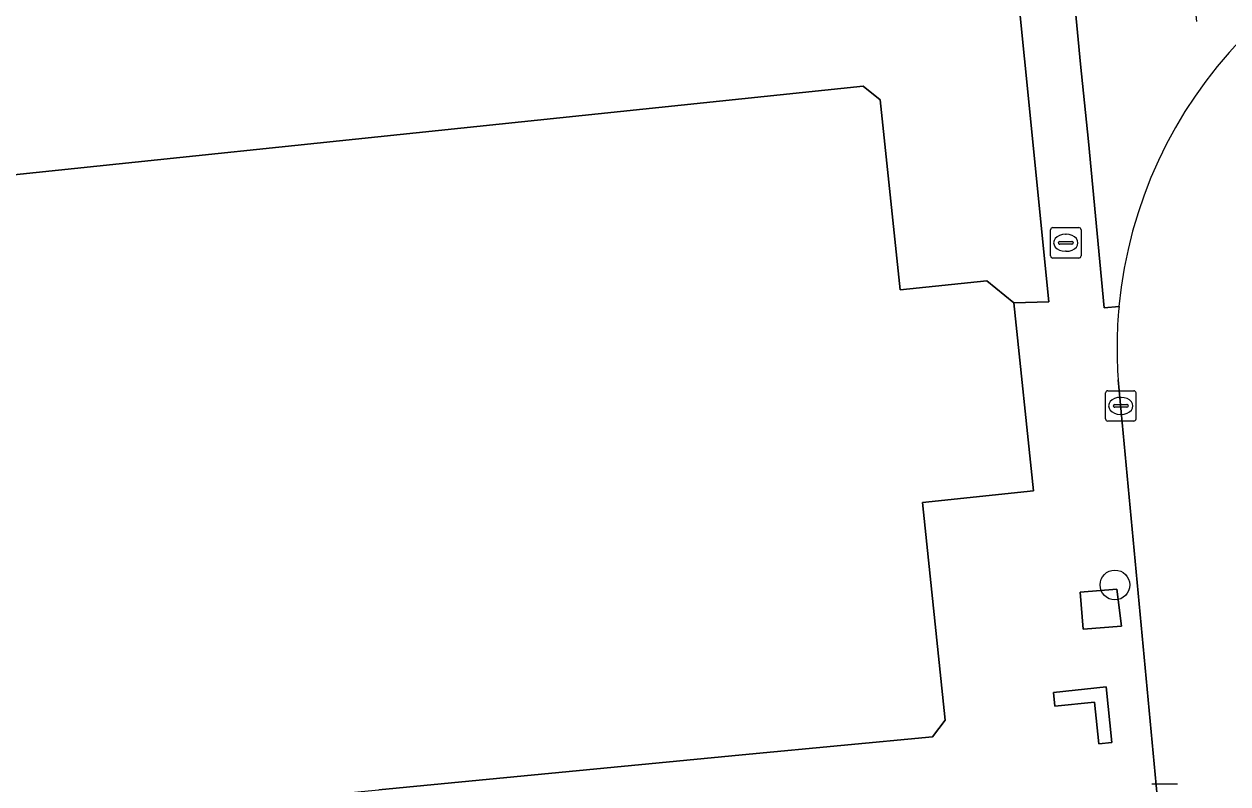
# Model space of a CAD drawing. Extents: x 160675 to 161153, y 383241 to 383714.
# Drawn here: x 160947.05 to 160986.68, y 383597.73 to 383622.73 of the extents above; entities that cross this region are included whole.
import ezdxf

# ---------------------------------------------------------------- set-up
doc = ezdxf.new("R2010")
doc.units = 0
for name, color, linetype in [('IMGEO_Boom', 7, 'Continuous'), ('IMGEO_Erf', 7, 'Continuous'), ('IMGEO_Groenvoorziening', 7, 'Continuous'), ('IMGEO_Kolk', 7, 'Continuous'), ('IMGEO_Pand', 7, 'Continuous'), ('IMGEO_Rijbaan_lokaal_open', 7, 'Continuous'), ('IMGEO_Rioolput', 7, 'Continuous'), ('IMGEO_Terreindeel_gesloten', 7, 'Continuous'), ('IMGEO_Voetpad_open', 7, 'Continuous')]:
    doc.layers.add(name, color=color, linetype=linetype)

msp = doc.modelspace()

# ---------------------------------------------------------------- linework, layer by layer
at = {"layer": 'IMGEO_Boom'}
msp.add_circle((160982.957, 383604.273), 0.489, dxfattribs=at)
at = {"layer": 'IMGEO_Erf'}
msp.add_lwpolyline([(160866.054, 383633.173), (160867.696, 383617.451), (160865.631, 383617.236), (160866.271, 383611.111), (160870.187, 383611.394), (160875.353, 383611.813), (160876.361, 383611.895), (160881.571, 383612.317), (160884.121, 383612.524), (160883.882, 383614.811), (160884.254, 383615.27), (160932.445, 383620.304), (160933.08, 383620.021), (160933.46, 383616.382), (160974.675, 383620.687), (160975.232, 383620.235), (160975.885, 383613.983), (160978.737, 383614.28), (160979.633, 383613.553), (160980.78, 383613.583), (160979.179, 383629.584)], dxfattribs=at)
at = {"layer": 'IMGEO_Groenvoorziening'}
msp.add_lwpolyline([(160983.174, 383602.923), (160983.018, 383604.135), (160981.809, 383604.034), (160981.909, 383602.819)], close=True, dxfattribs=at)
at = {"layer": 'IMGEO_Kolk'}
for p, q in [((160982.649, 383609.739), (160982.649, 383610.591)), ((160982.724, 383610.665), (160983.576, 383610.665)), ((160983.65, 383610.591), (160983.65, 383609.739)), ((160982.908, 383610.159), (160982.908, 383610.171)), ((160982.951, 383610.208), (160983.349, 383610.208)), ((160983.137, 383610.445), (160983.162, 383610.445)), ((160983.392, 383610.171), (160983.392, 383610.159)), ((160983.346, 383610.122), (160982.948, 383610.122)), ((160983.16, 383609.885), (160983.135, 383609.885)), ((160983.576, 383609.665), (160982.724, 383609.665))]:
    msp.add_line(p, q, dxfattribs=at)
for points in [[(160982.649, 383609.739), (160982.649, 383610.591)], [(160982.724, 383610.665), (160983.576, 383610.665)], [(160983.65, 383610.591), (160983.65, 383609.739)], [(160983.576, 383609.665), (160982.724, 383609.665)]]:
    msp.add_lwpolyline(points, dxfattribs=at)
for centre, radius, start, end in [((160982.726, 383610.589), 0.0765, 91.552, 178.448), ((160982.726, 383610.589), 0.0765, 91.552, 178.448), ((160983.574, 383610.589), 0.0765, 1.552, 88.448), ((160983.574, 383610.589), 0.0765, 1.552, 88.448), ((160982.948, 383610.168), 0.0403, 85.8775, 175.7526), ((160983.353, 383610.17), 0.0386, 1.7309, 96.639), ((160982.945, 383610.158), 0.0366, 178.938, 274.7102), ((160983.349, 383610.165), 0.043, 264.8664, 352.4533), ((160982.726, 383609.741), 0.0765, 181.552, 268.448), ((160982.726, 383609.741), 0.0765, 181.552, 268.448), ((160983.574, 383609.741), 0.0765, 271.552, 358.448), ((160983.574, 383609.741), 0.0765, 271.552, 358.448)]:
    msp.add_arc(centre, radius, start, end, dxfattribs=at)
for centre, major_axis, ratio, start_param, end_param in [((160983.136, 383610.165), (-0.387, 0.002), 0.722429, 4.712389, 7.853982), ((160983.161, 383610.165), (-0.39, 0.002), 0.717154, 1.570796, 4.712389)]:
    msp.add_ellipse(centre, major_axis=major_axis, ratio=ratio, start_param=start_param, end_param=end_param, dxfattribs=at)
at = {"layer": 'IMGEO_Pand'}
msp.add_lwpolyline([(160941.844, 383582.612), (160954.067, 383583.889), (160954.3, 383583.913), (160954.803, 383584.533), (160953.965, 383592.556), (160953.757, 383594.546), (160953.498, 383597.029), (160958.375, 383597.497), (160958.725, 383597.531), (160970.915, 383598.702), (160976.95, 383599.281), (160977.373, 383599.821), (160976.624, 383606.987), (160980.279, 383607.369), (160979.633, 383613.553), (160978.737, 383614.28), (160975.885, 383613.983), (160975.232, 383620.235), (160974.675, 383620.687), (160933.46, 383616.382)], dxfattribs=at)
at = {"layer": 'IMGEO_Rijbaan_lokaal_open'}
msp.add_lwpolyline([(160983.063, 383611.022), (160984.375, 383596.988), (160984.769, 383593.047), (160985.113, 383589.719), (160999.183, 383591.071), (160999.148, 383591.436), (160999.117, 383591.69)], dxfattribs=at)
for centre, radius, start, end in [((160997.712, 383612.06), 14.686, 97.6441, 174.6342), ((160997.585, 383612.059), 14.559, 174.5846, 184.0847)]:
    msp.add_arc(centre, radius, start, end, dxfattribs=at)
at = {"layer": 'IMGEO_Rioolput'}
for p, q in [((160980.839, 383615.104), (160980.839, 383615.956)), ((160980.914, 383616.03), (160981.766, 383616.03)), ((160981.327, 383615.81), (160981.352, 383615.81)), ((160981.84, 383615.956), (160981.84, 383615.104)), ((160981.098, 383615.524), (160981.098, 383615.536)), ((160981.536, 383615.487), (160981.138, 383615.487)), ((160981.141, 383615.573), (160981.539, 383615.573)), ((160981.582, 383615.536), (160981.582, 383615.524)), ((160981.766, 383615.03), (160980.914, 383615.03)), ((160981.35, 383615.25), (160981.325, 383615.25)), ((160984.169, 383597.728), (160985.021, 383597.728))]:
    msp.add_line(p, q, dxfattribs=at)
for points in [[(160980.839, 383615.104), (160980.839, 383615.956)], [(160980.914, 383616.03), (160981.766, 383616.03)], [(160981.84, 383615.956), (160981.84, 383615.104)], [(160981.766, 383615.03), (160980.914, 383615.03)], [(160984.169, 383597.728), (160985.021, 383597.728)]]:
    msp.add_lwpolyline(points, dxfattribs=at)
for centre, radius, start, end in [((160980.916, 383615.954), 0.0765, 91.552, 178.448), ((160980.916, 383615.954), 0.0765, 91.552, 178.448), ((160981.764, 383615.954), 0.0765, 1.552, 88.448), ((160981.764, 383615.954), 0.0765, 1.552, 88.448), ((160981.138, 383615.533), 0.0403, 85.8775, 175.7526), ((160981.135, 383615.523), 0.0366, 178.938, 274.7102), ((160981.539, 383615.53), 0.043, 264.8664, 352.4533), ((160981.543, 383615.535), 0.0386, 1.7309, 96.639), ((160980.916, 383615.106), 0.0765, 181.552, 268.448), ((160980.916, 383615.106), 0.0765, 181.552, 268.448), ((160981.764, 383615.106), 0.0765, 271.552, 358.448), ((160981.764, 383615.106), 0.0765, 271.552, 358.448)]:
    msp.add_arc(centre, radius, start, end, dxfattribs=at)
for centre, major_axis, ratio, start_param, end_param in [((160981.326, 383615.53), (-0.387, 0.002), 0.722429, 4.712389, 7.853982), ((160981.351, 383615.53), (-0.39, 0.002), 0.717154, 1.570796, 4.712389)]:
    msp.add_ellipse(centre, major_axis=major_axis, ratio=ratio, start_param=start_param, end_param=end_param, dxfattribs=at)
at = {"layer": 'IMGEO_Terreindeel_gesloten'}
msp.add_lwpolyline([(160982.423, 383599.05), (160982.858, 383599.096), (160982.668, 383600.922), (160980.935, 383600.741), (160980.983, 383600.285), (160982.28, 383600.42)], close=True, dxfattribs=at)
at = {"layer": 'IMGEO_Voetpad_open'}
for points in [[(160985.652, 383622.816), (160984.882, 383630.105), (160981.129, 383629.762), (160981.036, 383629.754), (160981.823, 383621.41), (160982.084, 383618.865), (160982.606, 383613.395), (160983.091, 383613.433)], [(160979.179, 383629.584), (160980.78, 383613.583), (160979.633, 383613.553), (160980.279, 383607.369), (160976.624, 383606.987), (160977.373, 383599.821), (160976.95, 383599.281), (160970.915, 383598.702), (160958.725, 383597.531)], [(160983.091, 383613.433), (160982.606, 383613.395), (160982.084, 383618.865), (160981.823, 383621.41), (160981.036, 383629.754)], [(160984.769, 383593.047), (160984.375, 383596.988), (160983.063, 383611.022)]]:
    msp.add_lwpolyline(points, dxfattribs=at)
for points in [[(160981.809, 383604.034), (160983.018, 383604.135), (160983.174, 383602.923), (160981.909, 383602.819)], [(160982.423, 383599.05), (160982.28, 383600.42), (160980.983, 383600.285), (160980.935, 383600.741), (160982.668, 383600.922), (160982.858, 383599.096)]]:
    msp.add_lwpolyline(points, close=True, dxfattribs=at)
for centre, radius, start, end in [((160997.712, 383612.06), 14.686, 97.6441, 174.6342), ((160997.585, 383612.059), 14.559, 174.5846, 184.0847)]:
    msp.add_arc(centre, radius, start, end, dxfattribs=at)

doc.saveas('drawing.dxf')
